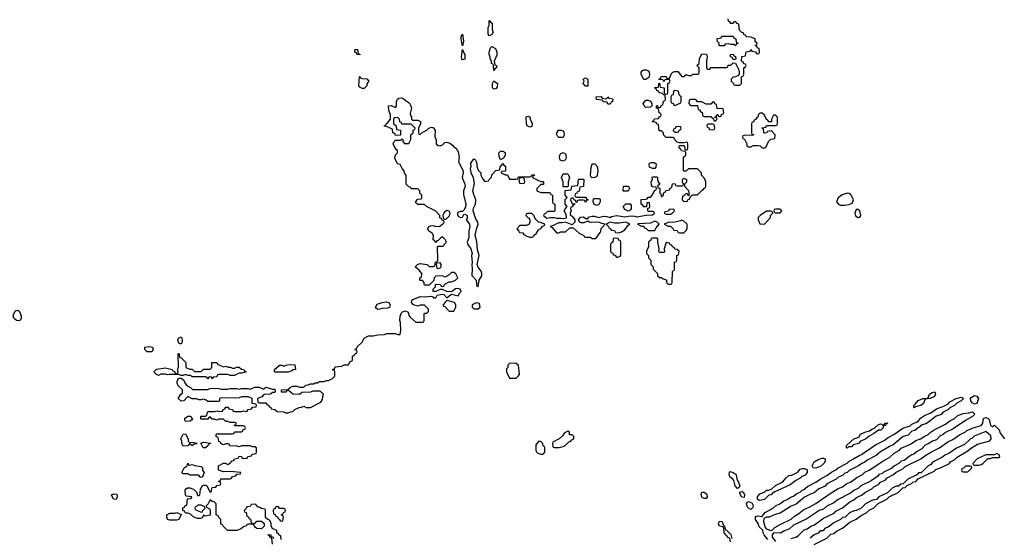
# Model space of a CAD drawing. Header units: inches. Extents: x 2601682 to 2755810, y 449311 to 584050.
# Tile 403 of 505: x 2672567 to 2681377, y 526520 to 531161. Entities that reach past the tile are written whole.
import ezdxf

# ---------------------------------------------------------------- set-up
doc = ezdxf.new("R2010")
doc.units = ezdxf.units.IN
doc.header["$MEASUREMENT"] = 0
for name, color, linetype in [('C6572', 7, 'Continuous'), ('C6573', 7, 'Continuous'), ('C6582', 7, 'Continuous')]:
    doc.layers.add(name, color=color, linetype=linetype)

msp = doc.modelspace()

# ---------------------------------------------------------------- linework, layer by layer
at = {"layer": 'C6572', "color": 2}
for points, elevation in [([(2674906, 526510), (2674902, 526542), (2674887.3, 526547.3), (2674882, 526562), (2674867.3, 526567.3), (2674866, 526590), (2674828.7, 526608.7), (2674818, 526630), (2674815.3, 526655.3), (2674802, 526682), (2674787.3, 526687.3), (2674767.3, 526707.3), (2674766, 526770), (2674762, 526782), (2674730, 526786), (2674716.4, 526796.4), (2674700.4, 526800.4), (2674686, 526810), (2674682, 526822), (2674670, 526826), (2674638, 526822), (2674630, 526806), (2674598, 526802), (2674592.7, 526787.3), (2674574, 526770), (2674578, 526758), (2674594, 526750), (2674598, 526718), (2674612.7, 526712.7), (2674618, 526698), (2674632.7, 526692.7), (2674638, 526658), (2674670, 526654), (2674690, 526674), (2674730, 526674), (2674752.7, 526652.7), (2674754, 526630), (2674730, 526606), (2674688.4, 526608.4), (2674676.4, 526616.4), (2674662, 526642), (2674650, 526646), (2674610, 526646), (2674598, 526642), (2674591.6, 526628.4), (2674572.7, 526627.3), (2674551.6, 526608.4), (2674511.1, 526588.9), (2674426, 526590), (2674386, 526630), (2674382, 526642), (2674367.3, 526647.3), (2674366, 526690), (2674347.3, 526707.3), (2674342, 526722), (2674326, 526730), (2674326, 526830), (2674307.3, 526847.3), (2674288.4, 526848.4), (2674270, 526866), (2674251.6, 526828.4), (2674234, 526810), (2674238, 526798), (2674263.6, 526783.6), (2674271.6, 526771.6), (2674270, 526728), (2674230, 526718), (2674210, 526726), (2674198, 526702), (2674183.6, 526696.4), (2674156.4, 526696.4), (2674126, 526710), (2674096.4, 526736.4), (2674070, 526746), (2674050, 526746), (2674042, 526762), (2674027.3, 526767.3), (2674027.3, 526792.7), (2674042, 526798), (2674047.3, 526812.7), (2674062, 526818), (2674067.3, 526872.7), (2674102, 526878), (2674106, 526890), (2674058, 526898), (2674050, 526906), (2674046, 526950), (2674056.4, 526963.6), (2674068.4, 526971.6), (2674090, 526972), (2674121, 526961), (2674151.6, 526931.6), (2674154, 526910), (2674162, 526902), (2674170, 526902), (2674178, 526910), (2674183.1, 526956.9), (2674198, 526990), (2674210, 526996), (2674230, 526996), (2674242, 526990), (2674270, 526934), (2674282, 526938), (2674286, 526970), (2674290, 526974), (2674322, 526978), (2674330, 526994), (2674362, 526998), (2674366, 527010), (2674362, 527022), (2674346, 527030), (2674362, 527038), (2674367.3, 527052.7), (2674450, 527054), (2674462, 527058), (2674470, 527074), (2674502, 527078), (2674510, 527094), (2674542, 527098), (2674546, 527110), (2674450, 527118), (2674390, 527115.3), (2674363.1, 527123.1), (2674346, 527130), (2674346, 527170), (2674390, 527194), (2674410, 527194), (2674430, 527182), (2674446, 527190), (2674467.3, 527212.7), (2674482, 527218), (2674487.3, 527232.7), (2674522, 527238), (2674530, 527254), (2674552.7, 527252.7), (2674558, 527238), (2674570, 527234), (2674602, 527238), (2674607.3, 527252.7), (2674642, 527258), (2674647.3, 527272.7), (2674682, 527278), (2674686, 527290), (2674686, 527330), (2674670, 527338), (2674650, 527338), (2674630, 527348), (2674552.7, 527347.3), (2674530, 527338), (2674510, 527346), (2674448.4, 527348.4), (2674442, 527362), (2674430, 527366), (2674410, 527366), (2674390, 527358), (2674380.4, 527360.4), (2674367.3, 527367.3), (2674362, 527382), (2674347.3, 527387.3), (2674342, 527422), (2674326, 527430), (2674326, 527450), (2674330, 527454), (2674470, 527454), (2674482, 527458), (2674490, 527474), (2674550, 527474), (2674562, 527478), (2674567.3, 527492.7), (2674582, 527498), (2674586, 527510), (2674582, 527522), (2674570, 527526), (2674490, 527526), (2674487.3, 527532.7), (2674502, 527538), (2674506, 527550), (2674490, 527558), (2674450, 527558), (2674430, 527566), (2674410, 527566), (2674390, 527586), (2674350, 527586), (2674330, 527578), (2674310, 527586), (2674290, 527586), (2674270, 527606), (2674258, 527602), (2674250, 527586), (2674190, 527586), (2674186, 527590), (2674186, 527610), (2674190, 527614), (2674230, 527614), (2674242, 527618), (2674246, 527650), (2674250, 527654), (2674310, 527654), (2674330, 527662), (2674350, 527654), (2674382, 527658), (2674387.3, 527672.7), (2674402, 527678), (2674410, 527694), (2674430, 527694), (2674438, 527678), (2674470, 527674), (2674478, 527658), (2674490, 527654), (2674550, 527654), (2674570, 527662), (2674590, 527654), (2674602, 527658), (2674610, 527674), (2674642, 527678), (2674650, 527694), (2674682, 527698), (2674686, 527710), (2674682, 527722), (2674647.3, 527727.3), (2674646, 527770), (2674610, 527786), (2674550, 527786), (2674530, 527778), (2674490, 527775.3), (2674370, 527778), (2674354, 527770), (2674354, 527750), (2674350, 527746), (2674250, 527746), (2674236.4, 527756.4), (2674210, 527766), (2674190, 527758), (2674170, 527758), (2674150, 527768), (2674110, 527768.7), (2674070, 527788), (2674034, 527750), (2674010, 527748), (2673986, 527770), (2674008, 527810), (2674022, 527818), (2674022, 527850), (2673986, 527886), (2673975.3, 527910), (2673976.4, 527923.6), (2673987.3, 527952.7), (2674012.7, 527952.7), (2674036, 527936), (2674046.8, 527906.8), (2674065.4, 527885.4), (2674094, 527870), (2674112.7, 527852.7), (2674247.3, 527852.7), (2674270, 527862), (2674310, 527864.7), (2674350, 527862), (2674370, 527854), (2674430, 527854), (2674450, 527862), (2674510, 527862), (2674530, 527854), (2674550, 527862), (2674610, 527862), (2674630, 527854), (2674670, 527872), (2674710, 527872), (2674750, 527854), (2674770, 527872), (2674830, 527854), (2674850, 527854), (2674854, 527850), (2674854, 527830), (2674850, 527826), (2674830, 527826), (2674811.1, 527808.9), (2674750, 527806), (2674732.7, 527787.3), (2674694, 527770), (2674698, 527738), (2674710, 527734), (2674770, 527734), (2674778, 527718), (2674792.7, 527712.7), (2674798, 527698), (2674812.7, 527692.7), (2674818, 527678), (2674850, 527674), (2674870, 527654), (2674927.3, 527652.7), (2674943.6, 527643.6), (2674970, 527642), (2674988.4, 527651.6), (2675010, 527654), (2675030, 527674), (2675068.4, 527691.6), (2675087.3, 527692.7), (2675110, 527702), (2675130, 527692), (2675170, 527692), (2675250, 527732), (2675260.4, 527739.6), (2675276.4, 527763.6), (2675278, 527790), (2675286, 527810), (2675256.4, 527836.4), (2675190, 527838), (2675168.4, 527828.4), (2675090, 527826), (2675070, 527808), (2675010, 527808.7), (2674970, 527846), (2674958, 527842), (2674951.6, 527828.4), (2674910, 527828), (2674908, 527850), (2674967.3, 527852.7), (2674986, 527870), (2675010, 527882), (2675050, 527882), (2675070, 527874), (2675110, 527874), (2675128.4, 527891.6), (2675147.3, 527892.7), (2675170, 527902), (2675196.4, 527903.6), (2675210, 527912), (2675230, 527912), (2675250, 527922), (2675290, 527922), (2675310, 527932), (2675330, 527932), (2675366, 527950), (2675386, 527970), (2675386, 528010), (2675382, 528022), (2675370, 528026), (2675367.3, 528032.7), (2675382, 528038), (2675390, 528054), (2675450, 528062), (2675470, 528072), (2675510, 528074), (2675522, 528098), (2675546, 528110), (2675546, 528150), (2675562, 528158), (2675567.3, 528172.7), (2675582, 528178), (2675586, 528190), (2675582, 528202), (2675567.3, 528207.3), (2675567.3, 528212.7), (2675582, 528218), (2675587.3, 528232.7), (2675630, 528274), (2675650, 528312), (2675688.9, 528331.1), (2675728.4, 528331.6), (2675770, 528342), (2675830, 528344.7), (2675850, 528352), (2675928.4, 528351.6), (2675950, 528344.7), (2675970, 528344.7), (2675976.2, 528383.8), (2675974.7, 528450), (2675969.3, 528470), (2675971.3, 528508.7), (2675982, 528538), (2675992.1, 528547.9), (2676014.8, 528554.8), (2676042.8, 528542.8), (2676050, 528514), (2676059.6, 528499.6), (2676110, 528454), (2676170, 528454), (2676182, 528458), (2676186, 528470), (2676186, 528530), (2676190, 528534), (2676210, 528534), (2676226, 528550), (2676226, 528570), (2676190, 528608), (2676150, 528608), (2676130, 528599), (2676090, 528608.7), (2676073.2, 528630), (2676074, 528650), (2676082.9, 528657.1), (2676150, 528684.9), (2676190, 528681), (2676247.3, 528687.3), (2676262, 528682), (2676270, 528672), (2676290, 528672), (2676302.7, 528697.3), (2676346, 528706), (2676361, 528701), (2676390, 528672), (2676408.7, 528691.3), (2676430, 528704.7), (2676490, 528691.3), (2676503.7, 528716.3), (2676518, 528730), (2676508.7, 528748.7), (2676490, 528755.3), (2676466, 528754), (2676430, 528726), (2676388.4, 528728.4), (2676350, 528748), (2676330, 528748), (2676290, 528728), (2676266, 528730), (2676266, 528750), (2676286, 528770), (2676286, 528790), (2676290, 528794), (2676331.6, 528791.6), (2676338, 528778), (2676350, 528774), (2676362, 528778), (2676370, 528794), (2676410, 528814), (2676430, 528814), (2676466, 528830), (2676486, 528850), (2676470, 528886), (2676450, 528898), (2676430, 528898), (2676410, 528878), (2676370, 528858), (2676350, 528868), (2676290, 528866), (2676274, 528850), (2676272.7, 528827.3), (2676230, 528786), (2676190, 528786), (2676186, 528790), (2676186, 528810), (2676170, 528826), (2676150, 528826), (2676146, 528830), (2676146, 528850), (2676162, 528858), (2676166, 528890), (2676140.4, 528920.4), (2676106, 528950), (2676126, 528970), (2676150, 528978), (2676211.6, 528971.6), (2676230, 528954), (2676270, 528954), (2676282, 528958), (2676288, 528990), (2676302, 528998), (2676307.3, 529012.7), (2676306, 529130), (2676310, 529134), (2676350, 529134), (2676362, 529138), (2676366, 529150), (2676386, 529170), (2676374.6, 529194.6), (2676350, 529218), (2676334, 529210), (2676310, 529186), (2676298, 529182), (2676292.7, 529167.3), (2676287.3, 529167.3), (2676282, 529182), (2676266, 529190), (2676268, 529230), (2676258, 529250), (2676228.7, 529268.7), (2676218, 529290), (2676228, 529310), (2676243.1, 529316.9), (2676270, 529318), (2676290, 529311.3), (2676327.3, 529312.7), (2676347.3, 529332.7), (2676362, 529338), (2676366, 529350), (2676362, 529362), (2676347.3, 529367.3), (2676342, 529382), (2676327.3, 529387.3), (2676326, 529410), (2676290, 529448), (2676206, 529490), (2676187.3, 529507.3), (2676130, 529508), (2676118, 529518), (2676108, 529532), (2676130, 529554), (2676162, 529558), (2676166, 529570), (2676166, 529590), (2676148.4, 529608.4), (2676146, 529630), (2676130, 529646), (2676070, 529646), (2676062, 529662), (2676050, 529666), (2676026, 529690), (2676026, 529770), (2676008.4, 529788.4), (2676007.3, 529807.3), (2675988.4, 529828.4), (2675970, 529866), (2675948, 529870), (2675923.1, 529923.1), (2675928.7, 529951.3), (2675946, 529970), (2675946, 529990), (2675936, 530000)], 10), ([(2676476.8, 530000), (2676490, 529978), (2676498.8, 529930), (2676494, 529890), (2676534.8, 529810), (2676534.8, 529790), (2676524.7, 529750), (2676550.4, 529690.4), (2676553, 529670), (2676538, 529630), (2676536.9, 529596.9), (2676559.1, 529510), (2676555.9, 529484.1), (2676542, 529458), (2676530, 529446), (2676510, 529446), (2676484.7, 529435.3), (2676483.6, 529416.4), (2676490, 529402), (2676510, 529392), (2676530, 529394), (2676542, 529418), (2676550, 529422), (2676570.8, 529410), (2676570, 529386), (2676562, 529370), (2676590.5, 529330.5), (2676594, 529310), (2676584.7, 529270), (2676586.8, 529210), (2676571, 529170), (2676576, 529150), (2676604, 529110), (2676614, 529070), (2676610.7, 529050), (2676614.8, 528990), (2676611, 528970), (2676614.8, 528930), (2676611.3, 528871.3), (2676652, 528830), (2676652.7, 528792.7), (2676658, 528778), (2676670, 528774), (2676677.2, 528830), (2676700.9, 528870), (2676702, 528890), (2676695.1, 528910), (2676667.6, 528947.6), (2676660.7, 528970), (2676678.4, 529050), (2676662.7, 529102.7), (2676656.1, 529176.1), (2676642.9, 529230), (2676652.9, 529287.1), (2676669, 529330), (2676665.2, 529350), (2676645.1, 529385.1), (2676623.6, 529450), (2676626.7, 529473.3), (2676644.5, 529510), (2676649.5, 529549.5), (2676630, 529595.3), (2676621.6, 529630), (2676635.5, 529695.5), (2676627, 529747), (2676606.6, 529790), (2676600.9, 529830), (2676606, 529850), (2676603.6, 529876.4), (2676630, 529916), (2676642, 529910), (2676651.6, 529891.6), (2676658, 529870), (2676658, 529850), (2676670, 529814), (2676691.6, 529791.6), (2676692, 529770), (2676710, 529734), (2676730, 529714), (2676762, 529718), (2676766, 529730), (2676787.3, 529752.7), (2676790, 529774), (2676828, 529812), (2676862, 529818), (2676866, 529850), (2676882, 529858), (2676890, 529874), (2676898, 529858), (2676914, 529850), (2676914, 529810), (2676910, 529806), (2676878, 529802), (2676874, 529790), (2676910, 529774), (2676932.7, 529772.7), (2676950, 529734), (2677010, 529734), (2677022, 529738), (2677030, 529754), (2677130, 529754), (2677142, 529758), (2677148.4, 529771.6), (2677170, 529772), (2677172.7, 529767.3), (2677158, 529762), (2677154, 529750), (2677203.6, 529723.6), (2677230, 529714), (2677250, 529714), (2677254, 529710), (2677252.7, 529687.3), (2677230, 529686), (2677194, 529650), (2677194, 529630), (2677230, 529614), (2677310, 529614), (2677318, 529598), (2677334, 529590), (2677334, 529530), (2677338, 529518), (2677354, 529510), (2677354, 529450), (2677350, 529446), (2677290, 529446), (2677270, 529426), (2677258, 529422), (2677254, 529410), (2677284.7, 529384.7), (2677310, 529392), (2677350, 529392), (2677370, 529386), (2677410, 529386), (2677430, 529381), (2677454.6, 529385.4), (2677458, 529390), (2677456.4, 529416.4), (2677438, 529450), (2677446, 529470), (2677466, 529490), (2677448, 529510), (2677448.4, 529551.6), (2677466, 529570), (2677446, 529590), (2677448, 529632), (2677502, 529638), (2677507.3, 529672.7), (2677562, 529678), (2677567.3, 529732.7), (2677610, 529734), (2677614, 529730), (2677612.7, 529667.3), (2677578, 529662), (2677572.7, 529627.3), (2677558, 529622), (2677552.7, 529607.3), (2677538, 529602), (2677534, 529590), (2677538, 529578), (2677550, 529574), (2677630, 529574), (2677638, 529558), (2677654, 529550), (2677638, 529542), (2677630, 529526), (2677622, 529542), (2677610, 529546), (2677570, 529546), (2677558, 529542), (2677552.7, 529527.3), (2677546, 529526), (2677542, 529542), (2677527.3, 529547.3), (2677522, 529562), (2677510, 529566), (2677498, 529562), (2677494, 529550), (2677510, 529514), (2677534, 529514), (2677534, 529510), (2677518, 529502), (2677510, 529486), (2677498, 529482), (2677494, 529470), (2677502, 529450), (2677492, 529430), (2677492.7, 529412.7), (2677510, 529402), (2677534, 529370), (2677534, 529350), (2677510, 529326), (2677450, 529348.7), (2677418, 529342), (2677390, 529342), (2677370, 529335.3), (2677350, 529321.2), (2677314, 529310), (2677330, 529302), (2677370, 529254), (2677390, 529254), (2677410, 529262), (2677450, 529262), (2677490, 529298), (2677519.6, 529299.6), (2677574, 529250), (2677614, 529230), (2677618, 529218), (2677630, 529214), (2677670, 529214), (2677690, 529202), (2677716.4, 529203.6), (2677730, 529214), (2677762, 529258), (2677768, 529270), (2677770, 529294), (2677806, 529330), (2677776.5, 529336.5), (2677749, 529349), (2677687, 529347), (2677666, 529350), (2677650, 529358), (2677615.3, 529344.7), (2677590, 529342), (2677578, 529350), (2677566, 529370), (2677585.2, 529394.8), (2677610, 529396), (2677630, 529382), (2677650, 529382), (2677663.2, 529396.8), (2677690, 529404), (2677710, 529404), (2677750, 529391), (2677790, 529404), (2677821, 529401), (2677850, 529392), (2677861.2, 529398.8), (2677910, 529407.7), (2677982, 529398), (2678030, 529406.8), (2678070, 529402.8), (2678090, 529396), (2678172.7, 529412.7), (2678230, 529414), (2678246, 529430), (2678242, 529442), (2678230, 529446), (2678190, 529446), (2678186, 529450), (2678186, 529474), (2678202, 529478), (2678206, 529490), (2678202, 529522), (2678190, 529526), (2678178, 529522), (2678174, 529486), (2678150, 529486), (2678142, 529502), (2678126, 529510), (2678127.3, 529552.7), (2678170, 529554), (2678182, 529558), (2678190, 529574), (2678210, 529574), (2678230, 529594), (2678247.3, 529632.7), (2678262, 529638), (2678266, 529650), (2678262, 529662), (2678230, 529666), (2678220.4, 529680.4), (2678218, 529710), (2678228, 529730), (2678226, 529750), (2678230, 529754), (2678270, 529754), (2678274, 529750), (2678274, 529730), (2678283.6, 529703.6), (2678294, 529690), (2678274, 529670), (2678278, 529658), (2678294, 529650), (2678294, 529610), (2678302, 529602), (2678310, 529574), (2678326, 529590), (2678327.3, 529612.7), (2678342, 529618), (2678347.3, 529632.7), (2678382, 529638), (2678387.3, 529652.7), (2678402, 529658), (2678407.3, 529692.7), (2678430, 529694), (2678438, 529678), (2678450, 529674), (2678490, 529674), (2678502, 529678), (2678506, 529690), (2678498, 529710), (2678498, 529730), (2678510, 529742), (2678532, 529730), (2678531.6, 529708.4), (2678514, 529690), (2678514, 529670), (2678550, 529634), (2678554, 529610), (2678554, 529586), (2678546, 529590), (2678542, 529602), (2678530, 529606), (2678510, 529586), (2678498, 529582), (2678494, 529550), (2678510, 529534), (2678542, 529538), (2678546, 529550), (2678562, 529558), (2678566, 529574), (2678587.3, 529592.7), (2678630, 529594), (2678670, 529634), (2678682, 529638), (2678690, 529654), (2678702, 529658), (2678706, 529670), (2678706, 529710), (2678696.4, 529736.4), (2678666, 529770), (2678666, 529790), (2678630, 529826), (2678550, 529826), (2678530, 529806), (2678510, 529806), (2678506, 529810), (2678506, 529930), (2678526, 529950), (2678526, 529970), (2678522, 529982), (2678488, 529988), (2678482.9, 530000)], 10), ([(2678517.7, 530000), (2678518, 529998), (2678530, 529994), (2678542, 529998), (2678542.7, 530000)], 10), ([(2680000, 529597.1), (2679990, 529605.2), (2679970, 529609), (2679926.4, 529593.6), (2679890, 529566), (2679874, 529530), (2679894, 529510), (2679910, 529502), (2679950, 529501), (2679990, 529506.8), (2680000, 529512.8)], 10), ([(2680000, 527338), (2679982, 527338), (2679970, 527328), (2679966, 527330), (2679966, 527350), (2680000, 527382.9)], 6), ([(2679262, 526510), (2679229, 526550), (2679219, 526570), (2679214.6, 526594.6), (2679182.7, 526622.7), (2679172.9, 526652.9), (2679149, 526689), (2679150, 526714), (2679170, 526722), (2679210, 526714), (2679218, 526730), (2679238, 526750), (2679310, 526792), (2679329.1, 526810.9), (2679368, 526830), (2679404.7, 526855.3), (2679433.6, 526866.4), (2679469.1, 526890.9), (2679490, 526898), (2679520.2, 526919.8), (2679550, 526932), (2679569.1, 526950.9), (2679583.1, 526956.9), (2679616.5, 526983.5), (2679690, 527022), (2679729.1, 527050.9), (2679790, 527082), (2679829.1, 527110.9), (2679870, 527132), (2679889.1, 527150.9), (2679970, 527192), (2679989.1, 527210.9), (2680000, 527216.2)], 6), ([(2680000, 527133.1), (2679990, 527128), (2679970.9, 527109.1), (2679950, 527102), (2679930, 527082), (2679890, 527068), (2679870.9, 527049.1), (2679790, 527008), (2679774, 526986), (2679716.9, 526963.1), (2679674, 526926), (2679644, 526916), (2679590, 526888), (2679514, 526826), (2679470, 526808.7), (2679370, 526744), (2679325.4, 526734.6), (2679274, 526710), (2679250, 526709), (2679223.6, 526696.4), (2679222.8, 526670), (2679236, 526616), (2679246.4, 526606.4), (2679288.4, 526591.6), (2679303.1, 526596.9), (2679323.2, 526616.8), (2679370, 526644.7), (2679470, 526692), (2679500.2, 526719.8), (2679538, 526742), (2679582.7, 526777.3), (2679638, 526802), (2679690, 526832), (2679819, 526921), (2679890, 526964.7), (2679930, 526982), (2679969.1, 527010.9), (2679998, 527022), (2680000, 527023.4)], 6), ([(2680000, 526925.5), (2679990, 526918), (2679890, 526868), (2679850, 526838), (2679790, 526808), (2679758.8, 526781.2), (2679727.1, 526772.9), (2679610, 526695.3), (2679490, 526638), (2679454.8, 526605.2), (2679410, 526588.7), (2679374, 526566), (2679310, 526568), (2679301, 526550), (2679301, 526530), (2679330.5, 526490.5)], 6), ([(2679470, 526518), (2679510, 526532), (2679534, 526546), (2679584.7, 526595.3), (2679613.6, 526606.4), (2679650, 526632), (2679678, 526642), (2679759, 526701), (2679853.6, 526746.4), (2679870, 526762), (2679930, 526792), (2679994.6, 526845.4), (2680000, 526848.4)], 6), ([(2680000, 526752.7), (2679994, 526750), (2679951.6, 526708.4), (2679930, 526706), (2679911.6, 526688.4), (2679850, 526658), (2679799.8, 526620.2), (2679774, 526610), (2679751.6, 526588.4), (2679730, 526586), (2679710, 526566), (2679674, 526550), (2679639.8, 526520.2)], 6), ([(2678928, 526490), (2678922, 526522), (2678910, 526526), (2678869, 526569), (2678867.3, 526607.3), (2678862, 526622), (2678828, 526630), (2678818, 526650), (2678827.3, 526672.7), (2678851.1, 526671.1), (2678862, 526642), (2678872, 526630), (2678878, 526598), (2678890, 526594), (2678930, 526554), (2678938, 526518)], 6), ([(2679674.6, 526465.4), (2679790, 526522), (2679824, 526556), (2679850, 526564.7), (2679874.6, 526585.4), (2679930, 526612), (2679994.6, 526665.4), (2680000, 526668)], 6), ([(2674828, 526468), (2674822, 526522), (2674807.3, 526527.3), (2674802, 526542), (2674786, 526550), (2674790, 526554), (2674812.7, 526552.7), (2674818, 526538), (2674832.7, 526532.7), (2674838, 526518)], 10)]:
    msp.add_lwpolyline(points, dxfattribs=dict(at, elevation=elevation))
for points, elevation in [([(2676870, 529906), (2676856.4, 529936.4), (2676855.3, 529970), (2676870, 529984.7), (2676890, 529984.7), (2676910, 529972), (2676911.1, 529948.9), (2676896.9, 529923.1)], 10), ([(2677430, 529895.3), (2677403.2, 529903.2), (2677396, 529930), (2677403.2, 529956.8), (2677410, 529964.7), (2677430, 529971.3), (2677450, 529962), (2677457.3, 529930), (2677450, 529908)], 10), ([(2677690, 529746), (2677676.4, 529756.4), (2677674, 529770), (2677680.2, 529839.8), (2677690, 529871.3), (2677714, 529870), (2677730, 529854), (2677735.3, 529835.3), (2677738.8, 529810), (2677734.4, 529765.6), (2677725.4, 529754.6), (2677710, 529748)], 10), ([(2678250, 529828), (2678228.4, 529828.4), (2678202, 529842), (2678198, 529870), (2678203.1, 529876.9), (2678216.4, 529883.6), (2678243.6, 529883.6), (2678262, 529870), (2678259.6, 529840.4)], 10), ([(2677070, 529746), (2677038, 529742), (2677034, 529730), (2677038, 529698), (2677070, 529694), (2677082, 529698), (2677086, 529710), (2677082, 529742)], 10), ([(2677430, 529666), (2677428, 529670), (2677428, 529710), (2677415.3, 529750), (2677430, 529782), (2677470, 529782), (2677478, 529770), (2677484.7, 529750), (2677474, 529710), (2677474, 529670), (2677470, 529666)], 10), ([(2677970, 529626), (2677966, 529630), (2677968.7, 529671.3), (2678012.7, 529672.7), (2678022, 529650), (2678010, 529626)], 10), ([(2677730, 529498), (2677707.3, 529507.3), (2677698, 529530), (2677702, 529558), (2677710, 529562), (2677750, 529562), (2677756.9, 529556.9), (2677762, 529550), (2677762, 529530), (2677750, 529506)], 10), ([(2678010, 529448.7), (2677982, 529462), (2677966, 529490), (2677990, 529514), (2678030, 529514), (2678036.9, 529496.9), (2678038, 529470), (2678030, 529458)], 10), ([(2676390, 529454), (2676363.5, 529436.5), (2676352, 529410), (2676358, 529378), (2676370, 529374), (2676390, 529382), (2676413.2, 529406.8), (2676419, 529430), (2676410, 529448)], 10), ([(2677150, 529426), (2677110, 529426), (2677098, 529422), (2677094, 529410), (2677114, 529390), (2677125.4, 529385.4), (2677131.3, 529371.3), (2677131, 529350), (2677124.7, 529330), (2677100.7, 529319.3), (2677041, 529319), (2677014, 529290), (2677034, 529270), (2677038, 529258), (2677070, 529254), (2677078, 529238), (2677103.6, 529223.6), (2677130, 529214), (2677150, 529214), (2677162, 529218), (2677166, 529230), (2677190, 529252), (2677210, 529282), (2677228.4, 529291.6), (2677247.3, 529312.7), (2677262, 529318), (2677266, 529330), (2677227.3, 529347.3), (2677210, 529348), (2677179, 529379), (2677170, 529406)], 10), ([(2678410, 529466), (2678378, 529462), (2678372.7, 529447.3), (2678338, 529442), (2678334, 529430), (2678350, 529422), (2678390, 529422), (2678406, 529430), (2678426, 529450), (2678422, 529462)], 10), ([(2679250, 529448), (2679192, 529410), (2679174, 529390), (2679174, 529370), (2679190, 529334), (2679230, 529332), (2679286, 529390), (2679286, 529410), (2679306, 529430), (2679302, 529442), (2679287.3, 529447.3)], 10), ([(2679370, 529466), (2679330, 529466), (2679318, 529462), (2679314, 529450), (2679318, 529438), (2679330, 529434), (2679370, 529434), (2679386, 529450)], 10), ([(2677990, 529348.7), (2677930, 529340.9), (2677890, 529341.2), (2677850, 529348), (2677814, 529330), (2677834, 529310), (2677838, 529298), (2677852.7, 529292.7), (2677858, 529278), (2677890, 529274), (2677898, 529258), (2677930, 529254), (2677950, 529262), (2677980.4, 529279.6), (2678010, 529322), (2678026, 529330)], 10), ([(2678250, 529358), (2678210, 529341.2), (2678104.7, 529335.3), (2678094, 529330), (2678130, 529314), (2678150, 529314), (2678158, 529298), (2678172.7, 529292.7), (2678190, 529274), (2678250, 529274), (2678260.2, 529299.8), (2678288, 529330), (2678270, 529348)], 10), ([(2678490, 529368), (2678478.8, 529361.2), (2678430, 529348.7), (2678370, 529346), (2678334, 529330), (2678370, 529314), (2678390, 529314), (2678414, 529290), (2678418, 529278), (2678450, 529274), (2678458, 529258), (2678470, 529254), (2678510, 529254), (2678530, 529274), (2678538, 529290), (2678538, 529330), (2678510, 529358)], 10), ([(2677890, 529206), (2677878, 529202), (2677874, 529170), (2677858, 529162), (2677854, 529150), (2677854, 529090), (2677858, 529078), (2677872.7, 529072.7), (2677878, 529058), (2677892.7, 529052.7), (2677910, 529034), (2677930, 529042), (2677946, 529050), (2677946, 529170), (2677942, 529182), (2677927.3, 529187.3), (2677922, 529202)], 10), ([(2678270, 529206), (2678230, 529206), (2678218, 529202), (2678212.7, 529187.3), (2678194, 529170), (2678191.6, 529128.4), (2678174, 529090), (2678174, 529070), (2678194, 529050), (2678194, 529030), (2678214, 529010), (2678214, 528970), (2678234, 528950), (2678234, 528930), (2678274, 528890), (2678274, 528870), (2678290, 528854), (2678310, 528854), (2678323.6, 528843.6), (2678350, 528834), (2678354, 528830), (2678354, 528810), (2678370, 528794), (2678390, 528794), (2678402, 528798), (2678406, 528810), (2678407.3, 528907.3), (2678410, 528914), (2678422, 528918), (2678426, 528930), (2678426, 528990), (2678442, 528998), (2678446, 529010), (2678446, 529050), (2678462, 529058), (2678466, 529090), (2678450, 529106), (2678427.3, 529107.3), (2678422, 529122), (2678407.3, 529127.3), (2678402, 529142), (2678387.3, 529147.3), (2678382, 529162), (2678350, 529166), (2678332, 529110), (2678336, 529084), (2678330, 529078), (2678290, 529078), (2678284, 529090), (2678288.7, 529110), (2678275.3, 529170), (2678276.4, 529196.4)], 10), ([(2676330, 528986), (2676298, 528982), (2676294, 528970), (2676298, 528938), (2676310, 528934), (2676330, 528942), (2676338, 528950), (2676338, 528970)], 10), ([(2675770, 528567.3), (2675758, 528578), (2675751.6, 528590), (2675765.8, 528614.2), (2675810, 528631.7), (2675850, 528636.1), (2675870.4, 528630), (2675881.1, 528610), (2675874.6, 528585.4), (2675860.4, 528579.6), (2675810, 528575.6), (2675790, 528569.5)], 10), ([(2676390, 528648), (2676372, 528630), (2676364.7, 528615.3), (2676354, 528610), (2676358, 528598), (2676370, 528594), (2676410, 528554), (2676450, 528554), (2676468, 528590), (2676468, 528610), (2676458, 528630)], 10), ([(2676650, 528626), (2676614, 528610), (2676614, 528590), (2676630, 528574), (2676670, 528574), (2676686, 528590), (2676682, 528622)], 10), ([(2672550, 528466.6), (2672538, 528470), (2672513.2, 528490), (2672509.1, 528510.9), (2672514, 528530), (2672530, 528556), (2672550, 528561), (2672564.7, 528550), (2672578.8, 528510), (2672581, 528490), (2672570, 528469.2)], 10), ([(2674010, 528258), (2673990, 528266), (2673982, 528290), (2673988.9, 528311.1), (2674010, 528322), (2674018, 528310), (2674021, 528290), (2674018, 528270)], 10), ([(2673750, 528188), (2673706, 528190), (2673686, 528210), (2673686, 528230), (2673730, 528238), (2673754, 528230), (2673762, 528210)], 10), ([(2674090, 528034), (2674110, 528034), (2674130, 528014), (2674190, 528014), (2674210, 528034), (2674270, 528034), (2674286, 528050), (2674287.3, 528092.7), (2674330, 528094), (2674338, 528078), (2674390, 528054), (2674410, 528062), (2674432.7, 528052.7), (2674451.6, 528051.6), (2674470, 528042), (2674490, 528042), (2674510, 528051.3), (2674530, 528051.3), (2674552.7, 528032.7), (2674571.6, 528031.6), (2674578, 528018), (2674594, 528010), (2674550, 527998), (2674530, 527998), (2674490, 527978), (2674450, 527978), (2674430, 527986), (2674350, 527986), (2674338, 527982), (2674330, 527966), (2674298, 527962), (2674290, 527948), (2674282, 527962), (2674270, 527966), (2674258, 527962), (2674250, 527946), (2674242, 527962), (2674230, 527966), (2674110, 527966), (2674096.4, 527976.4), (2674070, 527978), (2674050, 527986), (2674030, 527978), (2674010, 527978), (2673990, 527986), (2673906, 527986), (2673890, 527982), (2673870, 527988), (2673830, 527988), (2673810, 527978), (2673790, 527986), (2673766, 528010), (2673790, 528034), (2673870, 528044.7), (2673931.6, 528031.6), (2673938, 528018), (2673952.7, 528012.7), (2673958, 527998), (2673970, 527994), (2673982, 527998), (2673986, 528010), (2673978, 528030), (2673988, 528050), (2673986, 528170), (2673990, 528174), (2673994, 528170), (2673998, 528138), (2674010, 528134), (2674052.7, 528092.7), (2674054, 528050)], 10), ([(2674970, 528006), (2674852.7, 528007.3), (2674846, 528010), (2674846, 528030), (2674890, 528071), (2674911.1, 528071.1), (2674930, 528062), (2674948.9, 528071.1), (2674976.9, 528076.9), (2675030, 528072), (2675034, 528030), (2675012.7, 528027.3), (2675002, 528018)], 10), ([(2677007.3, 528087.3), (2676950, 528086), (2676934, 528070), (2676934, 528050), (2676923.6, 528036.4), (2676922, 528010), (2676950, 527954), (2677010, 527954), (2677030, 527974), (2677038, 527990), (2677030, 528066)], 10), ([(2674050, 527566), (2674043.1, 527583.1), (2674044.7, 527595.3), (2674070, 527614), (2674092.7, 527612.7), (2674112, 527590), (2674103.6, 527576.4), (2674090, 527568)], 10), ([(2677470, 527478), (2677438, 527462), (2677423.6, 527436.4), (2677394, 527410), (2677338, 527382), (2677334, 527370), (2677338, 527338), (2677350, 527334), (2677394, 527334), (2677430, 527340.7), (2677448.7, 527350), (2677478, 527382), (2677498, 527390), (2677502, 527398), (2677526, 527410), (2677526, 527430), (2677510, 527446), (2677487.3, 527447.3), (2677486, 527470)], 10), ([(2674090, 527374), (2674110, 527382), (2674151.6, 527371.6), (2674150, 527366), (2674130, 527366), (2674110, 527348), (2674090, 527368), (2674070, 527348), (2674030, 527346), (2674018, 527370), (2674018, 527390), (2674009, 527409), (2674028.9, 527451.1), (2674050, 527454), (2674054, 527450), (2674074, 527410), (2674074, 527390)], 10), ([(2674230, 527329), (2674208, 527330), (2674188.7, 527371.3), (2674210, 527382), (2674272.7, 527372.7), (2674272.7, 527367.3), (2674258, 527362), (2674254, 527350)], 10), ([(2677230, 527386), (2677210, 527386), (2677183.6, 527356.4), (2677185.4, 527305.4), (2677190, 527294), (2677203.6, 527283.6), (2677230, 527272), (2677250, 527274), (2677266, 527290), (2677266, 527330), (2677262, 527342), (2677250, 527346), (2677247.3, 527367.3)], 10), ([(2674090, 527174), (2674110, 527182), (2674132.7, 527172.7), (2674190, 527162), (2674202, 527150), (2674202, 527130), (2674218, 527110), (2674202, 527070), (2674190, 527064), (2674178, 527070), (2674170, 527086), (2674090, 527086), (2674070, 527098), (2674030, 527098), (2674018, 527110), (2674038, 527150), (2674066, 527170), (2674070, 527194), (2674078, 527178)], 10), ([(2679690, 527148), (2679666, 527150), (2679658, 527170), (2679676.4, 527203.6), (2679710, 527224.7), (2679743.1, 527236.9), (2679758, 527238), (2679772.7, 527232.7), (2679774, 527210), (2679762, 527190), (2679735.3, 527164.7)], 6), ([(2678990, 526966), (2678968, 526990), (2678956.4, 527036.4), (2678948, 527050), (2678922, 527070), (2678915.3, 527090), (2678918, 527110), (2678923.1, 527116.9), (2678952, 527110), (2678976, 527090), (2678982, 527050), (2678996, 527030), (2679011, 526990), (2679003.6, 526976.4)], 6), ([(2679190, 526859), (2679181.2, 526861.2), (2679168, 526870), (2679168, 526890), (2679190, 526918), (2679230, 526932), (2679250, 526952), (2679270, 526952), (2679296.4, 526963.6), (2679328.4, 526991.6), (2679394.6, 527025.4), (2679421.2, 527058.8), (2679450, 527082), (2679474.6, 527085.4), (2679530, 527112), (2679550, 527138), (2679570, 527144.7), (2679590, 527144.7), (2679602, 527142), (2679612.7, 527132.7), (2679611.6, 527108.4), (2679595.3, 527084.7), (2679566.8, 527073.2), (2679550, 527058), (2679510, 527038), (2679459.8, 527000.2), (2679323.6, 526936.4), (2679299.6, 526920.4), (2679290, 526908), (2679270, 526906), (2679230, 526869)], 6), ([(2678690, 526878), (2678669.2, 526889.2), (2678664, 526916), (2678670, 526934), (2678690, 526932), (2678714, 526914), (2678718, 526890), (2678710, 526878)], 6), ([(2679050, 526886), (2679028.7, 526888.7), (2679008.4, 526928.4), (2679010, 526934), (2679030, 526938), (2679042, 526930), (2679051.3, 526910)], 6), ([(2673430, 526869), (2673406, 526870), (2673388, 526910), (2673410, 526918.8), (2673434, 526914), (2673438, 526910), (2673438, 526890)], 10), ([(2679110, 526778), (2679088.7, 526788.7), (2679079, 526799), (2679068.4, 526828.4), (2679075.3, 526844.7), (2679088.9, 526851.1), (2679117.3, 526837.3), (2679130, 526814), (2679125.4, 526794.6)], 6), ([(2673910, 526684), (2673890, 526688.7), (2673882, 526710), (2673882, 526730), (2673910, 526746), (2673954, 526746), (2673972, 526752), (2674012, 526732), (2673990, 526688.7), (2673970, 526684)], 10), ([(2674190, 526818), (2674162, 526818), (2674152.7, 526807.3), (2674138, 526802), (2674134, 526790), (2674138, 526778), (2674190, 526754), (2674202, 526758), (2674206, 526770), (2674226, 526790), (2674222, 526802)], 10), ([(2674870, 526806), (2674858, 526802), (2674852.7, 526787.3), (2674838, 526782), (2674834, 526770), (2674838, 526738), (2674852.7, 526732.7), (2674858, 526718), (2674872.7, 526712.7), (2674878, 526698), (2674892.7, 526692.7), (2674898, 526678), (2674910, 526674), (2674922, 526678), (2674926, 526710), (2674922, 526722), (2674906, 526730), (2674922, 526738), (2674927.3, 526752.7), (2674942, 526758), (2674946, 526770), (2674942, 526782), (2674930, 526786), (2674890, 526786), (2674882, 526802)], 10)]:
    msp.add_lwpolyline(points, close=True, dxfattribs=dict(at, elevation=elevation))
at = {"layer": 'C6573', "color": 2, "elevation": 10}
for points in [[(2678542.7, 530000), (2678546, 530010), (2678546, 530050), (2678542, 530062), (2678530, 530066), (2678510, 530058), (2678470, 530058), (2678450, 530066), (2678427.3, 530087.3), (2678422, 530102), (2678410, 530106), (2678350, 530106), (2678326, 530130), (2678326, 530150), (2678310, 530166), (2678287.3, 530167.3), (2678282, 530222), (2678267.3, 530227.3), (2678262, 530242), (2678230, 530246), (2678226, 530250), (2678242, 530258), (2678247.3, 530272.7), (2678282, 530278), (2678287.3, 530292.7), (2678302, 530298), (2678306, 530310), (2678302, 530322), (2678287.3, 530327.3), (2678282, 530362), (2678266, 530370), (2678266, 530390), (2678272.7, 530392.7), (2678278, 530378), (2678290, 530374), (2678302, 530378), (2678307.3, 530392.7), (2678322, 530398), (2678327.3, 530432.7), (2678342, 530438), (2678346, 530450), (2678342, 530482), (2678327.3, 530487.3), (2678322, 530502), (2678287.3, 530507.3), (2678282, 530522), (2678267.3, 530527.3), (2678262, 530542), (2678246, 530550), (2678250, 530554), (2678282, 530558), (2678286, 530590), (2678292.7, 530592.7), (2678298, 530558), (2678332.7, 530552.7), (2678334, 530510), (2678338, 530498), (2678350, 530494), (2678362, 530498), (2678366, 530510), (2678366, 530590), (2678382, 530598), (2678386, 530610), (2678382, 530622), (2678350, 530626), (2678338, 530622), (2678330, 530606), (2678322, 530622), (2678287.3, 530627.3), (2678287.3, 530632.7), (2678302, 530638), (2678307.3, 530652.7), (2678350, 530654), (2678358, 530638), (2678370, 530634), (2678382, 530638), (2678400.2, 530679.8), (2678410, 530691.3), (2678430, 530698), (2678456, 530696), (2678490, 530654), (2678510, 530654), (2678530, 530672), (2678550, 530662), (2678578, 530662), (2678590, 530674), (2678630, 530674), (2678642, 530678), (2678646, 530690), (2678646, 530730), (2678626, 530750), (2678646, 530770), (2678648.4, 530811.6), (2678670, 530854), (2678711.6, 530851.6), (2678718, 530830), (2678712, 530790), (2678712.7, 530732.7), (2678718, 530718), (2678730, 530714), (2678742, 530718), (2678750, 530734), (2678890, 530734), (2678902, 530738), (2678907.3, 530752.7), (2678930, 530754), (2678950, 530774), (2678972.7, 530772.7), (2678996.9, 530716.9), (2679004.7, 530690), (2679003.6, 530676.4), (2678998, 530662), (2678971.6, 530648.4), (2678950, 530646), (2678934, 530630), (2678934, 530610), (2678954, 530590), (2678958, 530578), (2678970, 530574), (2679010, 530574), (2679026, 530590), (2679026, 530650), (2679042, 530658), (2679046, 530670), (2679046, 530730), (2679062, 530738), (2679066, 530750), (2679062, 530762), (2679047.3, 530767.3), (2679042, 530782), (2679026, 530790), (2679027.3, 530832.7), (2679062, 530838), (2679067.3, 530872.7), (2679102, 530878), (2679110, 530894), (2679118, 530878), (2679150, 530874), (2679158, 530858), (2679170, 530854), (2679182, 530858), (2679186, 530870), (2679182, 530902), (2679167.3, 530907.3), (2679162, 530922), (2679146, 530930), (2679162, 530938), (2679166, 530950), (2679147.3, 530967.3), (2679146, 530990), (2679110, 531006), (2679067.3, 531007.3), (2679062, 531022), (2679047.3, 531027.3), (2679042, 531042), (2679027.3, 531047.3), (2679007.3, 531067.3), (2679002, 531122), (2678987.3, 531127.3), (2678970, 531146), (2678958, 531142), (2678950, 531126), (2678930, 531126), (2678922, 531142), (2678908.4, 531148.4), (2678906, 531170)], [(2675936, 530000), (2675926, 530010), (2675909, 530051), (2675918, 530070), (2675930, 530082), (2675978, 530082), (2675990, 530094), (2675994, 530090), (2675994, 530070), (2676010, 530054), (2676050, 530054), (2676066, 530090), (2676066, 530130), (2676086, 530150), (2676087.3, 530172.7), (2676102, 530178), (2676106, 530190), (2676070, 530226), (2675987.3, 530227.3), (2675982, 530242), (2675968.4, 530248.4), (2675966, 530270), (2675950, 530286), (2675918, 530282), (2675912.7, 530267.3), (2675912.7, 530232.7), (2675934, 530210), (2675938, 530178), (2675972.7, 530172.7), (2675972.7, 530127.3), (2675930, 530126), (2675922, 530142), (2675906, 530150), (2675902, 530182), (2675850, 530206), (2675827.3, 530207.3), (2675830, 530214), (2675842, 530218), (2675846, 530230), (2675860.4, 530239.6), (2675886, 530270), (2675886, 530310), (2675868.4, 530348.4), (2675866, 530390), (2675890, 530392), (2675930, 530374), (2675938, 530390), (2675938, 530430), (2675946, 530450), (2675960.4, 530459.6), (2675990, 530462), (2676053.2, 530413.2), (2676066.8, 530390), (2676071, 530370), (2676061, 530321), (2676063.6, 530303.6), (2676072, 530288), (2676072, 530272), (2676082, 530262), (2676130, 530262), (2676154, 530250), (2676151.6, 530228.4), (2676134, 530190), (2676134, 530150), (2676138, 530138), (2676150, 530134), (2676167.3, 530152.7), (2676210, 530172), (2676229, 530191), (2676250, 530198), (2676270, 530192), (2676284.7, 530170), (2676282, 530110), (2676294, 530090), (2676294, 530050), (2676310, 530034), (2676330, 530032), (2676350, 530042), (2676370, 530062), (2676390, 530064.7), (2676415.3, 530055.3), (2676439.1, 530039.1), (2676450, 530024.7), (2676470, 530011.3), (2676476.8, 530000)], [(2678482.9, 530000), (2678482, 530002), (2678466, 530010), (2678466, 530030), (2678470, 530034), (2678510, 530034), (2678514, 530030), (2678517.7, 530000)]]:
    msp.add_lwpolyline(points, dxfattribs=at)
for points in [[(2676770, 531018), (2676758, 531030), (2676758, 531090), (2676768, 531110), (2676766, 531150), (2676770, 531154), (2676778, 531138), (2676794, 531130), (2676794, 531070), (2676802, 531050), (2676790, 531028)], [(2676530, 530926), (2676518, 530990), (2676518, 531010), (2676530, 531032), (2676536.3, 530970)], [(2678970, 530926), (2678958, 530938), (2678930, 530938), (2678910, 530946), (2678878, 530942), (2678870, 530926), (2678830, 530926), (2678826, 530930), (2678826, 530950), (2678806, 530970), (2678806, 530990), (2678810, 530994), (2678842, 530998), (2678850, 531014), (2678950, 531014), (2678958, 530998), (2678974, 530990), (2678978, 530958), (2678994, 530950), (2678978, 530942)], [(2675610, 530846), (2675586, 530850), (2675582, 530862), (2675566, 530870), (2675566, 530890), (2675570, 530894), (2675590, 530894), (2675594, 530854), (2675610, 530852)], [(2676530, 530802.7), (2676523.7, 530810), (2676519.3, 530830), (2676530, 530894), (2676538, 530870), (2676550.6, 530850.6), (2676550, 530808.7)], [(2676810, 530706), (2676806, 530750), (2676802, 530762), (2676788, 530770), (2676788, 530790), (2676775.3, 530810), (2676775.3, 530830), (2676768, 530850), (2676768, 530870), (2676778, 530910), (2676790, 530922), (2676823.6, 530903.6), (2676834.8, 530874.8), (2676835.3, 530844.7), (2676812, 530790), (2676818, 530758), (2676832, 530750), (2676832, 530730), (2676818, 530722)], [(2678950, 530806), (2678942, 530822), (2678927.3, 530827.3), (2678926, 530850), (2678952, 530852), (2678958, 530838), (2678972.7, 530832.7), (2678974, 530810), (2678970, 530806)], [(2675630, 530546), (2675610, 530558), (2675602, 530570), (2675608.4, 530651.6), (2675614, 530650), (2675618, 530638), (2675630, 530634), (2675671.6, 530631.6), (2675692, 530612), (2675672.7, 530587.3), (2675671.6, 530568.4), (2675650, 530546)], [(2677630, 530566), (2677608.9, 530588.9), (2677618, 530610), (2677608.7, 530630), (2677630, 530642), (2677651.3, 530630), (2677650, 530566)], [(2678150, 530626), (2678128, 530670), (2678128.4, 530691.6), (2678136.4, 530703.6), (2678150, 530712), (2678171.6, 530711.6), (2678190, 530702), (2678198, 530690), (2678201, 530670), (2678196, 530644), (2678170, 530626)], [(2676810, 530538), (2676798, 530550), (2676798, 530590), (2676810, 530614), (2676842, 530590), (2676839.6, 530560.4), (2676830, 530546)], [(2677810, 530454), (2677822, 530458), (2677830, 530472), (2677838, 530458), (2677870, 530454), (2677874, 530450), (2677871.6, 530428.4), (2677858, 530422), (2677850, 530406), (2677830, 530406), (2677822, 530422), (2677787.3, 530427.3), (2677782, 530442), (2677727.3, 530447.3), (2677726, 530470), (2677770, 530474), (2677778, 530458)], [(2678430, 530526), (2678418, 530522), (2678412.7, 530487.3), (2678398, 530482), (2678394, 530470), (2678394, 530430), (2678398, 530418), (2678412.7, 530412.7), (2678418, 530398), (2678430, 530394), (2678450, 530402), (2678482, 530418), (2678486, 530430), (2678486, 530470), (2678466, 530490), (2678462, 530522)], [(2678170, 530375.3), (2678155.3, 530390), (2678146, 530410), (2678170, 530442), (2678190, 530442), (2678211.6, 530431.6), (2678222, 530410), (2678222, 530390), (2678210, 530378)], [(2678610, 530446), (2678570, 530446), (2678558, 530442), (2678554, 530410), (2678570, 530394), (2678632.7, 530392.7), (2678638, 530358), (2678650, 530354), (2678658, 530338), (2678674, 530330), (2678678, 530298), (2678690, 530294), (2678750, 530294), (2678774, 530274), (2678778, 530258), (2678790, 530254), (2678806, 530270), (2678802, 530282), (2678786, 530286), (2678786, 530290), (2678802, 530298), (2678807.3, 530312.7), (2678812.7, 530312.7), (2678818, 530298), (2678830, 530294), (2678842, 530298), (2678847.3, 530312.7), (2678862, 530318), (2678866, 530330), (2678862, 530362), (2678807.3, 530367.3), (2678802, 530402), (2678787.3, 530407.3), (2678782, 530422), (2678770, 530426), (2678750, 530406), (2678710, 530406), (2678670, 530426), (2678630, 530426), (2678622, 530442)], [(2677130, 530198), (2677108, 530210), (2677102, 530230), (2677098, 530290), (2677104, 530296), (2677116.9, 530296.9), (2677134, 530290), (2677134, 530270), (2677151.1, 530231.1), (2677150, 530206)], [(2679210, 530326), (2679190, 530326), (2679174, 530310), (2679172.7, 530287.3), (2679158, 530282), (2679152.7, 530267.3), (2679138, 530262), (2679132.7, 530247.3), (2679118, 530242), (2679114, 530230), (2679114, 530150), (2679118, 530138), (2679132.7, 530132.7), (2679132.7, 530127.3), (2679050, 530126), (2679038, 530122), (2679034, 530110), (2679038, 530098), (2679052.7, 530092.7), (2679074, 530050), (2679074, 530030), (2679083.6, 530023.6), (2679110, 530022), (2679130, 530034), (2679170, 530034), (2679191.6, 530031.6), (2679210, 530014), (2679230, 530014), (2679242, 530018), (2679266, 530070), (2679287.3, 530092.7), (2679322, 530098), (2679326, 530130), (2679307.3, 530147.3), (2679302, 530162), (2679290, 530166), (2679258, 530162), (2679252.7, 530147.3), (2679230, 530146), (2679226, 530150), (2679222, 530182), (2679206, 530190), (2679210, 530194), (2679242, 530198), (2679250, 530214), (2679330, 530214), (2679342, 530218), (2679346, 530230), (2679346, 530290), (2679330, 530306), (2679310, 530306), (2679294, 530270), (2679292.7, 530247.3), (2679270, 530246), (2679262, 530262), (2679248, 530268), (2679230, 530306)], [(2678450, 530206), (2678438, 530202), (2678432.7, 530187.3), (2678418, 530182), (2678414, 530170), (2678430, 530154), (2678450, 530154), (2678462, 530158), (2678467.3, 530172.7), (2678482, 530178), (2678486, 530190), (2678482, 530202)], [(2678770, 530226), (2678730, 530226), (2678718, 530222), (2678714, 530210), (2678718, 530198), (2678732.7, 530192.7), (2678738, 530178), (2678770, 530174), (2678782, 530178), (2678786, 530190), (2678782, 530222)], [(2677390, 530108), (2677379, 530119), (2677374, 530130), (2677374, 530150), (2677389, 530171), (2677411.1, 530171.1), (2677425.4, 530165.4), (2677434.8, 530154.8), (2677438, 530130), (2677430, 530108)]]:
    msp.add_lwpolyline(points, close=True, dxfattribs=at)
at = {"layer": 'C6582', "color": 2}
for points, elevation in [([(2680000, 529512.8), (2680017, 529523), (2680026, 529550), (2680010, 529589), (2680000, 529597.1)], 10), ([(2680000, 527216.2), (2680028, 527230), (2680077.2, 527262.8), (2680098, 527270), (2680222.7, 527357.3), (2680303.1, 527396.9), (2680336.5, 527423.5), (2680388, 527450), (2680470, 527506), (2680534, 527526), (2680550, 527542), (2680596.4, 527563.6), (2680610, 527572), (2680626, 527594), (2680661.5, 527618.5), (2680718, 527642), (2680770, 527678), (2680836.4, 527703.6), (2680875.3, 527724.7), (2680890, 527742), (2680946, 527770), (2680990, 527782), (2681010, 527774), (2681012, 527770), (2680992, 527750), (2680951.1, 527728.9), (2680930, 527708), (2680890, 527688), (2680870.9, 527669.1), (2680830, 527648), (2680810.9, 527629.1), (2680766, 527614), (2680699.8, 527560.2), (2680674.8, 527545.2), (2680642.8, 527537.2), (2680575.3, 527484.7), (2680550, 527478), (2680516.3, 527443.7), (2680472, 527430), (2680383.5, 527356.5), (2680350, 527342), (2680270, 527294), (2680230, 527262), (2680156.9, 527223.1), (2680122.8, 527197.2), (2680102, 527190), (2680070.9, 527169.1), (2680000, 527133.1)], 6), ([(2680000, 527023.4), (2680056.5, 527063.5), (2680108, 527090), (2680129.1, 527110.9), (2680168, 527130), (2680290, 527212), (2680353.6, 527246.4), (2680390, 527282), (2680438, 527310), (2680454, 527326), (2680536.5, 527363.5), (2680585.6, 527394.4), (2680626, 527410), (2680664.7, 527435.3), (2680693.6, 527446.4), (2680713.6, 527466.4), (2680750, 527492), (2680850, 527542), (2680889.1, 527570.9), (2680930, 527592), (2680960.9, 527619.1), (2681010, 527636), (2681058, 527642), (2681091.6, 527651.6), (2681112, 527632), (2681092, 527610), (2681030, 527575.3), (2680919.8, 527500.2), (2680850, 527468), (2680830, 527448), (2680802, 527438), (2680770, 527402), (2680734, 527390), (2680695.3, 527364.7), (2680667.3, 527352.7), (2680638, 527322), (2680590, 527295.3), (2680566.8, 527273.2), (2680550, 527268), (2680522, 527250), (2680482, 527218), (2680454, 527210), (2680434, 527190), (2680394, 527170), (2680371.6, 527148.4), (2680294, 527110), (2680282, 527098), (2680254, 527090), (2680243.6, 527076.4), (2680185.4, 527034.6), (2680094, 526990), (2680071.6, 526968.4), (2680030, 526948), (2680000, 526925.5)], 6), ([(2680000, 526848.4), (2680030, 526864.7), (2680054.6, 526885.4), (2680106, 526910), (2680128.4, 526931.6), (2680190, 526962), (2680210, 526982), (2680250, 527002), (2680270, 527022), (2680310, 527042), (2680330, 527062), (2680386, 527090), (2680408.4, 527111.6), (2680470, 527142), (2680490, 527162), (2680630, 527232), (2680674.6, 527265.4), (2680724.7, 527295.3), (2680798, 527330), (2680870, 527384.7), (2680916.5, 527403.5), (2680974.6, 527445.4), (2681030, 527472), (2681039, 527481), (2681090, 527504.7), (2681170, 527531), (2681185.2, 527550), (2681189, 527591), (2681210, 527602), (2681230, 527594), (2681242, 527582), (2681254, 527530), (2681270, 527522), (2681290, 527532), (2681330, 527492), (2681341, 527461), (2681378, 527410)], 6), ([(2680000, 527382.9), (2680029, 527411), (2680074, 527426), (2680089, 527451), (2680129.2, 527470.8), (2680170, 527482), (2680190, 527498), (2680214, 527506), (2680250, 527538), (2680270, 527544.7), (2680282, 527542), (2680290, 527534), (2680302, 527538), (2680310, 527552), (2680332.7, 527552.7), (2680330, 527546), (2680318, 527542), (2680314, 527530), (2680294, 527526), (2680292, 527510), (2680270.8, 527489.2), (2680250, 527488.7), (2680210, 527458), (2680166.8, 527433.2), (2680134, 527406), (2680091.1, 527388.9), (2680070.9, 527369.1), (2680024.7, 527355.3), (2680010, 527338), (2680000, 527338)], 6), ([(2680000, 526668), (2680050, 526692), (2680094.6, 526725.4), (2680146, 526750), (2680168.4, 526771.6), (2680210, 526792), (2680247.3, 526832.7), (2680326, 526870), (2680347.3, 526892.7), (2680426, 526930), (2680467.3, 526972.7), (2680490, 526974), (2680507.3, 526992.7), (2680546, 527010), (2680558, 527022), (2680586, 527030), (2680607.3, 527052.7), (2680750, 527122), (2680764, 527136), (2680806, 527150), (2680886, 527190), (2680896.4, 527203.6), (2680933.6, 527226.4), (2680954.6, 527245.4), (2681050, 527302), (2681074.6, 527325.4), (2681137.2, 527362.8), (2681246.3, 527393.7), (2681259.3, 527410), (2681256, 527436), (2681210, 527475.3), (2681106.4, 527433.6), (2681085.4, 527414.6), (2681070, 527408), (2681019.8, 527360.2), (2680950, 527328), (2680881, 527279), (2680850, 527268), (2680818, 527242), (2680752, 527210), (2680730, 527195.3), (2680718.8, 527181.2), (2680694, 527170), (2680632.7, 527107.3), (2680610, 527106), (2680592.7, 527087.3), (2680514, 527050), (2680472.7, 527007.3), (2680450, 527006), (2680430, 526986), (2680410, 526986), (2680374, 526970), (2680332.7, 526927.3), (2680254, 526890), (2680232.7, 526867.3), (2680210, 526866), (2680190, 526858), (2680134, 526830), (2680091.6, 526788.4), (2680051.6, 526768.4), (2680032.7, 526767.3), (2680000, 526752.7)], 6)]:
    msp.add_lwpolyline(points, dxfattribs=dict(at, elevation=elevation))
for points, elevation in [([(2680070, 529463.7), (2680050, 529461.2), (2680039.1, 529430), (2680044.7, 529404.7), (2680070, 529390.8), (2680084.7, 529395.3), (2680090, 529402), (2680093.2, 529410), (2680083.7, 529450)], 10), ([(2680570, 527688), (2680566, 527690), (2680566, 527710), (2680580.4, 527719.6), (2680606, 527754), (2680649.1, 527770.9), (2680688, 527772), (2680698, 527782), (2680708, 527810), (2680730, 527824.7), (2680754, 527830), (2680762, 527810), (2680750.6, 527789.4), (2680714, 527770), (2680670, 527766), (2680653.7, 527726.3), (2680630, 527709), (2680582, 527698)], 6), ([(2681110, 527722), (2681090, 527734), (2681077.2, 527750), (2681074, 527770), (2681080.2, 527779.8), (2681110, 527798), (2681130, 527792), (2681144.7, 527770), (2681130, 527726)], 6), ([(2681310, 527278), (2681290, 527266), (2681210, 527266), (2681134, 527230), (2681094, 527190), (2681098, 527178), (2681110, 527174), (2681150, 527174), (2681170, 527182), (2681186, 527190), (2681230, 527234), (2681250, 527234), (2681270, 527242), (2681330, 527244.7), (2681335.3, 527250), (2681330, 527266)], 6), ([(2681070, 527166), (2681030, 527166), (2681012.7, 527147.3), (2680998, 527142), (2680994, 527130), (2680998, 527118), (2681010, 527114), (2681050, 527114), (2681086, 527150), (2681082, 527162)], 6)]:
    msp.add_lwpolyline(points, close=True, dxfattribs=dict(at, elevation=elevation))

doc.saveas('drawing.dxf')
